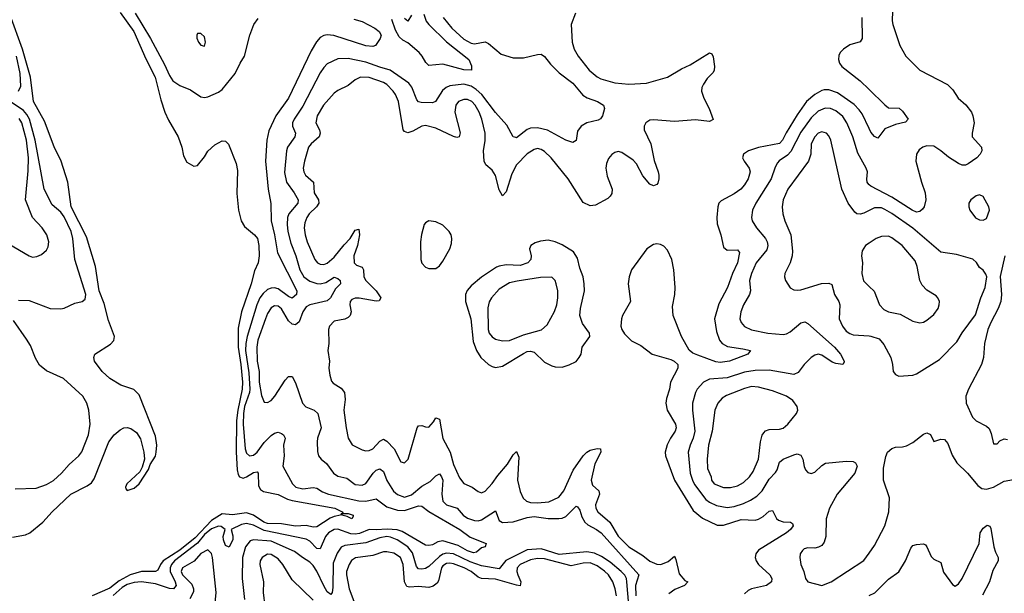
# Model space of a CAD drawing. Header units: inches. Extents: x 1649636 to 1815363, y 506543 to 641975.
# Tile 332 of 656: x 1695156 to 1700771, y 605225 to 608498. Entities that reach past the tile are written whole.
import ezdxf

# ---------------------------------------------------------------- set-up
doc = ezdxf.new("R2010")
doc.units = ezdxf.units.IN
doc.header["$MEASUREMENT"] = 0
doc.layers.add('B6690', color=7, linetype='Continuous')
doc.layers.add('B7600', color=7, linetype='Continuous')

msp = doc.modelspace()

# ---------------------------------------------------------------- linework, layer by layer
at = {"layer": 'B6690', "color": 5}
for points, elevation in [([(1695730, 608539.1), (1695806.9, 608430), (1695874.8, 608274.8), (1695929.5, 608170), (1695960.4, 608040.4), (1695984.2, 607970), (1696004.7, 607924.7), (1696059.2, 607830), (1696081, 607770), (1696090, 607720.7), (1696110, 607684), (1696150, 607662.8), (1696170, 607666), (1696210, 607714.8), (1696230, 607747.3), (1696270, 607784), (1696310, 607806), (1696330, 607804.7), (1696347.1, 607787.1), (1696390, 607678), (1696398, 607638), (1696393.7, 607506.3), (1696403.6, 607410), (1696420.2, 607350), (1696437.4, 607317.4), (1696496, 607270), (1696511.9, 607250), (1696520.5, 607210), (1696522.3, 607150), (1696515.6, 607110), (1696496.1, 607063.9), (1696476.6, 606990), (1696421.2, 606830), (1696402.6, 606737.4), (1696401.8, 606630), (1696417.6, 606530), (1696426.6, 606430), (1696424.3, 606390), (1696400.5, 606270), (1696393.6, 606210), (1696390, 606030.1), (1696396, 605930), (1696403, 605903), (1696410.1, 605890.1), (1696430, 605882.4), (1696450, 605889.6), (1696490, 605914.4), (1696510, 605918.4), (1696516.6, 605910), (1696517.8, 605837.8), (1696530, 605817), (1696546.5, 605806.5), (1696629.7, 605789.7), (1696682.9, 605762.9), (1696710, 605754.4), (1696953.4, 605710), (1696996, 605690), (1697000.7, 605680.7), (1697030, 605680.3), (1697058, 605670), (1697057.5, 605662.5), (1697050, 605649.8), (1697022.9, 605662.9), (1696994, 605670), (1696998, 605678), (1696990, 605678), (1696986, 605670), (1696950, 605663.4), (1696926.8, 605653.2), (1696850, 605603.6), (1696830, 605602.3), (1696790, 605611), (1696730, 605608.2), (1696650, 605622.2), (1696570, 605623.1), (1696549.1, 605630), (1696490, 605670.7), (1696450, 605683.7), (1696370, 605671.9), (1696310, 605678.8), (1696250, 605640), (1696157.6, 605542.4), (1696070, 605470.3), (1695974.8, 605410), (1695959, 605390), (1695943.5, 605356.5), (1695930, 605349.2), (1695850, 605348.9), (1695785.8, 605330), (1695722.9, 605297.1), (1695670, 605254.8), (1695570, 605211.1)], 320), ([(1695115.3, 605544.7), (1695190, 605559), (1695213.3, 605570), (1695288.3, 605631.7), (1695341.7, 605690), (1695447.3, 605790), (1695541.8, 605838.2), (1695565.2, 605854.8), (1695581.8, 605878.2), (1695665.4, 606090), (1695694.5, 606130), (1695730, 606158.4), (1695750, 606168.2), (1695770, 606170.4), (1695790, 606164.9), (1695823.1, 606143.1), (1695845.7, 606105.7), (1695864.4, 606030), (1695867.3, 605990), (1695854.8, 605945.2), (1695842, 605918), (1695768, 605850), (1695758.8, 605830), (1695760.7, 605820.7), (1695770, 605811.3), (1695810, 605824.9), (1695838, 605850), (1695890, 605932), (1695900.1, 605959.9), (1695930, 606007.7), (1695934.5, 606030), (1695938.2, 606070), (1695930, 606121.2), (1695838, 606358), (1695808.1, 606388.1), (1695732.9, 606412.9), (1695669.4, 606450), (1695626.6, 606490), (1695582.7, 606550), (1695579.5, 606570), (1695585.6, 606590), (1695673.9, 606646.1), (1695692.7, 606667.3), (1695696.6, 606690), (1695662.1, 606782.1), (1695638.7, 606878.7), (1695609, 606950), (1695588.7, 607090), (1695538.1, 607258.1), (1695449, 607430), (1695431, 607570), (1695393, 607690), (1695352.3, 607772.3), (1695298.7, 607918.7), (1695234.5, 608030), (1695217.5, 608170), (1695172.3, 608330), (1695102.8, 608522.8)], 320), ([(1697061.4, 608501.4), (1697110, 608487.7), (1697181, 608450), (1697206, 608430), (1697218, 608410), (1697212, 608390), (1697186, 608350), (1697170, 608344.2), (1697130, 608348.5), (1696948, 608408), (1696910, 608411.9), (1696890, 608407.7), (1696870, 608395.1), (1696849.5, 608370.5), (1696819.2, 608320.8), (1696690, 608050.8), (1696617.5, 607950), (1696576.2, 607863.8), (1696565.2, 607810), (1696558.9, 607690), (1696572.5, 607530), (1696588.7, 607448.7), (1696589.6, 607350), (1696610.1, 607270), (1696626.9, 607166.9), (1696736.1, 606950), (1696735.6, 606930), (1696710, 606909), (1696690, 606917.8), (1696630, 606961.4), (1696610, 606967.2), (1696590, 606966), (1696570, 606958.1), (1696544.1, 606935.9), (1696525.8, 606910), (1696508.8, 606871.2), (1696453.2, 606690), (1696445.7, 606650), (1696444.9, 606610), (1696462.6, 606482.6), (1696468.9, 606390), (1696466.4, 606370), (1696439.1, 606290), (1696431.7, 606250), (1696430.3, 606190.3), (1696442.2, 606050), (1696450, 606025.2), (1696467.3, 606010), (1696490, 606012.8), (1696510.4, 606030), (1696550, 606085.6), (1696590, 606125.7), (1696610, 606139), (1696630, 606143.5), (1696650, 606137.5), (1696660.9, 606130), (1696670.2, 606110), (1696661, 606070), (1696665.2, 606010), (1696656.5, 605950), (1696712.8, 605850), (1696731.4, 605830), (1696770, 605821), (1696830, 605829.5), (1696850, 605824.1), (1696883.1, 605803.1), (1696916.5, 605790), (1697090, 605752.6), (1697130, 605751.5), (1697190, 605763.2), (1697250, 605718.4), (1697310, 605698.5), (1697350, 605697.9), (1697430, 605723.6), (1697450, 605722.6), (1697490, 605692), (1697666.9, 605590), (1697724.5, 605544.5), (1697816, 605510), (1697810.8, 605490), (1697790, 605484.4), (1697761, 605459.1), (1697744.1, 605455.9), (1697710, 605467), (1697657.3, 605497.3), (1697570, 605524.6), (1697540.8, 605519.2), (1697510, 605501.4), (1697490, 605497.6), (1697470, 605499.8), (1697337.2, 605577.2), (1697308.1, 605588.1), (1697251, 605591), (1697190, 605586.3), (1697150, 605589.9), (1697093.3, 605566.7), (1697070, 605562.3), (1697045.1, 605565.1), (1696969.7, 605590.3), (1696950, 605589.5), (1696916.6, 605570), (1696900.2, 605550), (1696870, 605479.6), (1696850, 605480.3), (1696810, 605523.2), (1696790, 605534.8), (1696550, 605583.9), (1696490, 605613), (1696450, 605623.9), (1696421.5, 605618.5), (1696362, 605590), (1696372.7, 605552.7), (1696372, 605532), (1696350, 605488.3), (1696330, 605497.3), (1696319.1, 605530), (1696316.3, 605550), (1696328.2, 605590), (1696305.9, 605605.9), (1696290, 605607.4), (1696250, 605593.2), (1696210, 605560.7), (1696169.6, 605510.4), (1696039.5, 605410), (1696021.8, 605390), (1696013.8, 605370), (1696014.2, 605350), (1696043, 605290), (1696048.3, 605270), (1696032.6, 605250), (1696010, 605252.2), (1695930, 605278.8), (1695850, 605291.3), (1695810, 605287.3), (1695770, 605275.6), (1695741.6, 605258.4), (1695690, 605213.3)], 340), ([(1695815.4, 608535.4), (1695902.8, 608390), (1695982.1, 608242.1), (1696010, 608178.9), (1696030, 608148.8), (1696070, 608122), (1696130, 608096.5), (1696190, 608058.3), (1696210, 608054.3), (1696230, 608057.7), (1696290, 608083.5), (1696310, 608099.6), (1696386, 608190), (1696412.9, 608250), (1696438.2, 608290), (1696468.3, 608410), (1696492.3, 608470), (1696516, 608504)], 340), ([(1697572.1, 608510), (1697619.8, 608450), (1697690, 608387.3), (1697730, 608364.4), (1697750, 608360.7), (1697810.8, 608370.8), (1697830, 608362.7), (1697901.3, 608301.3), (1697970, 608280.7), (1698030, 608279.7), (1698110, 608299.5), (1698130, 608300.3), (1698150, 608288.5), (1698183.5, 608243.5), (1698233.5, 608193.5), (1698310, 608135.6), (1698367.5, 608067.5), (1698391.8, 608051.8), (1698450.7, 608030), (1698486, 608010), (1698490.4, 607990), (1698480.4, 607950), (1698467.7, 607932.3), (1698455.2, 607924.8), (1698390, 607908.4), (1698358.6, 607890), (1698337.9, 607862.1), (1698330, 607809.2), (1698310, 607797.4), (1698270, 607809.8), (1698167.1, 607867.1), (1698110, 607880.9), (1698070, 607878.3), (1698049.3, 607870.7), (1697990, 607824.2), (1697984.7, 607824.7), (1697970, 607829.6), (1697935.2, 607895.2), (1697870, 607967.4), (1697791.2, 608071.2), (1697759.9, 608099.9), (1697730, 608119.1), (1697690, 608129.1), (1697610, 608120.7), (1697589, 608111), (1697567.1, 608092.9), (1697528.4, 608030), (1697510, 608022.3), (1697445, 608025), (1697430, 608028.8), (1697421.1, 608041.1), (1697392, 608112), (1697375.8, 608135.8), (1697269.9, 608209.9), (1697210, 608226.1), (1697130, 608256.2), (1697030, 608275.8), (1696970, 608273.7), (1696910, 608246.5), (1696890, 608225.6), (1696870, 608194.2), (1696770, 608004.4), (1696720.7, 607930), (1696712.9, 607910), (1696712, 607890), (1696728.6, 607850), (1696724.6, 607830), (1696683.3, 607770), (1696677.8, 607750), (1696666.3, 607626.3), (1696677.3, 607570), (1696722.1, 607510), (1696743.9, 607470), (1696742.5, 607450), (1696690.9, 607389.1), (1696684.2, 607370), (1696681, 607330), (1696685.6, 607290), (1696703.1, 607223.1), (1696730.5, 607150), (1696753.2, 607070), (1696776.8, 607030), (1696810, 607006.1), (1696850, 606992), (1696870, 606990.5), (1696901.7, 606998.3), (1696950, 607028.7), (1696970, 607021.5), (1696983.2, 607010), (1696985.2, 606990), (1696957.4, 606962.6), (1696928.8, 606911.2), (1696910, 606893.5), (1696810.3, 606870), (1696790, 606858.7), (1696770, 606830.8), (1696750, 606773.5), (1696730, 606756.2), (1696710, 606761), (1696690, 606779.4), (1696650, 606848.1), (1696630, 606862.7), (1696610, 606865.7), (1696590, 606853.5), (1696570, 606821.5), (1696557.3, 606790), (1696514.8, 606670), (1696507.9, 606630), (1696509.7, 606550), (1696521.7, 606490), (1696521.8, 606430), (1696534.3, 606354.3), (1696550, 606315.5), (1696570, 606313.4), (1696590, 606325.5), (1696611.9, 606350), (1696670, 606441.6), (1696690, 606462), (1696710, 606462.8), (1696730, 606426), (1696769.4, 606309.4), (1696788.7, 606288.7), (1696836.4, 606270), (1696856.5, 606250), (1696876.3, 606170), (1696854.5, 606110), (1696851.8, 606090), (1696853.7, 606033.7), (1696860.2, 606010), (1696875.6, 605990), (1696905, 605965), (1696945.2, 605910), (1696970, 605892.9), (1697021.6, 605881.6), (1697070, 605846), (1697110, 605841.1), (1697130, 605851.6), (1697171.6, 605910), (1697190, 605927), (1697210, 605935.4), (1697230, 605920.4), (1697250, 605868), (1697288.5, 605808.5), (1697310, 605788.1), (1697350, 605773.9), (1697390, 605786.9), (1697450, 605836.4), (1697497.1, 605863), (1697530, 605895.2), (1697550, 605905.8), (1697562.3, 605890), (1697570.1, 605870), (1697563.3, 605790), (1697570.1, 605750), (1697590, 605729.6), (1697650.1, 605710.1), (1697685.5, 605670), (1697710, 605653.5), (1697750, 605640.6), (1697770, 605639.4), (1697790, 605644.7), (1697870, 605695.2), (1697890, 605640.9), (1697909.7, 605629.7), (1697970, 605632.5), (1698050, 605657.1), (1698090, 605662.5), (1698170, 605651.6), (1698230, 605651.1), (1698250, 605654.2), (1698270, 605663.7), (1698330, 605722.6), (1698337.5, 605717.5), (1698350, 605699.3), (1698361.7, 605661.7), (1698378.8, 605630), (1698395.5, 605615.5), (1698445.4, 605590), (1698471.9, 605570), (1698687.4, 605330), (1698667.2, 605270), (1698670.3, 605210)], 360), ([(1698325.4, 608534.6), (1698301.5, 608470), (1698306.2, 608370), (1698318.8, 608330), (1698340.2, 608290), (1698404.7, 608210), (1698450, 608171.9), (1698470, 608160.9), (1698550, 608137.1), (1698630.1, 608130.1), (1698730, 608135.7), (1698850.8, 608169.2), (1698930, 608216.8), (1698980.3, 608239.7), (1699090, 608308.4), (1699103, 608303), (1699110, 608286), (1699118.2, 608230), (1699116, 608210), (1699110, 608195.6), (1699077.1, 608162.9), (1699055.2, 608130), (1699047.1, 608110), (1699045.2, 608090), (1699057.7, 608050), (1699088.2, 607990), (1699111.6, 607928.4), (1699090, 607917.7), (1699010, 607927.2), (1698890, 607917.2), (1698770, 607927.1), (1698750, 607923.5), (1698726.7, 607910), (1698716.9, 607890), (1698716.9, 607870), (1698754.8, 607790), (1698773.9, 607693.9), (1698797.7, 607630), (1698800.2, 607610), (1698800.9, 607590), (1698794.8, 607565.2), (1698790, 607558), (1698770.4, 607549.6), (1698750, 607559.7), (1698710, 607607.1), (1698674.6, 607674.6), (1698655.3, 607695.3), (1698590, 607740.5), (1698570, 607744.7), (1698550, 607740.3), (1698532.1, 607727.9), (1698514.6, 607705.4), (1698502.8, 607677.2), (1698499.5, 607650), (1698505.8, 607605.8), (1698534.9, 607530), (1698533.7, 607506.3), (1698524, 607490), (1698510, 607478), (1698439.9, 607440.1), (1698410, 607435.1), (1698370, 607455.1), (1698283.5, 607590), (1698187.2, 607710), (1698150, 607744.8), (1698130, 607757.3), (1698110, 607762.3), (1698090, 607757.8), (1698050, 607731.9), (1697989.1, 607670), (1697962.1, 607617.9), (1697930, 607514.7), (1697910, 607493.3), (1697890, 607527), (1697869.4, 607609.4), (1697850, 607638.2), (1697814.5, 607670), (1697805.3, 607690), (1697800.4, 607750), (1697810.7, 607809.3), (1697810.7, 607850), (1697791.6, 607930), (1697777.3, 607970), (1697754.2, 608010), (1697734.5, 608030), (1697710, 608041.6), (1697690, 608042), (1697659.1, 608030), (1697643.2, 608010), (1697638.6, 607970), (1697668.7, 607851.3), (1697662.8, 607830), (1697650, 607826.4), (1697630, 607830.8), (1697530, 607879.3), (1697470, 607894.7), (1697450, 607890.6), (1697398.8, 607861.2), (1697370, 607853), (1697350, 607859.8), (1697343.7, 607870), (1697317.4, 608030), (1697300.2, 608070), (1697285.7, 608090), (1697250, 608127.3), (1697230, 608140.2), (1697150, 608167.9), (1697100.7, 608170), (1697070, 608154.5), (1697030, 608121.5), (1696970, 608092.8), (1696950, 608077.6), (1696888.7, 608010), (1696853, 607950), (1696845.9, 607910), (1696866.6, 607870), (1696870.1, 607849.9), (1696863.8, 607830), (1696817.8, 607790), (1696803.2, 607770), (1696779.8, 607690), (1696773, 607650), (1696776.1, 607630), (1696785.7, 607610), (1696831.7, 607570), (1696835, 607510), (1696861, 607470), (1696862.3, 607450), (1696848.8, 607430), (1696806.3, 607390), (1696793.3, 607370), (1696782.2, 607337.8), (1696778.9, 607310), (1696783.6, 607270), (1696794.7, 607230), (1696838.5, 607130), (1696854, 607110), (1696870, 607102.3), (1696890, 607101.4), (1696910, 607109.4), (1696950, 607143.5), (1697006.3, 607213.7), (1697041.5, 607250), (1697070, 607296.9), (1697090, 607301.6), (1697093.4, 607270), (1697081.9, 607210), (1697062.2, 607150), (1697063.5, 607110), (1697077.8, 607097.8), (1697110, 607085.5), (1697117.3, 607070), (1697118, 607030), (1697129.5, 607010), (1697188.8, 606950), (1697215.9, 606910), (1697206.7, 606893.3), (1697190, 606891.6), (1697091.7, 606908.3), (1697070, 606908.8), (1697050, 606900.4), (1697040.8, 606890), (1697039.7, 606870), (1697046.9, 606830), (1697040.2, 606810), (1697030, 606799), (1697010, 606789.9), (1696950, 606776.9), (1696923.7, 606750), (1696917, 606730), (1696918.7, 606650), (1696912.9, 606610), (1696922.8, 606550), (1696919.7, 606510), (1696924.2, 606470), (1696935.1, 606435.1), (1696943.2, 606423.2), (1696990, 606396.2), (1697007.7, 606370), (1697011.8, 606330), (1697005.5, 606270), (1697018.3, 606170), (1697030.1, 606110.1), (1697052.9, 606072.9), (1697110, 606042.9), (1697130, 606038), (1697150, 606040.2), (1697170, 606050.2), (1697210, 606092.7), (1697230, 606103.8), (1697250, 606093), (1697291.1, 606050), (1697330, 605975.6), (1697350, 605969.1), (1697371.8, 605990), (1697422.4, 606170), (1697430, 606180.3), (1697450, 606183.2), (1697470, 606174.4), (1697490, 606173.2), (1697516.8, 606203.2), (1697530, 606226.7), (1697550, 606218), (1697568.5, 606108.5), (1697611.7, 606030), (1697630, 605959.5), (1697664, 605883.9), (1697690, 605851.4), (1697737.1, 605830), (1697770, 605806), (1697790, 605798.3), (1697810, 605807.9), (1697850, 605851.2), (1697882.3, 605897.7), (1697937.4, 605962.6), (1697970, 606015.2), (1697990, 606034), (1698002.6, 606002.6), (1697994.8, 605870), (1698010, 605806), (1698027.8, 605767.8), (1698046, 605750), (1698070, 605743.2), (1698110, 605740.7), (1698173.4, 605746.6), (1698230, 605773.4), (1698258.8, 605810), (1698312.6, 605927.4), (1698370, 606009.2), (1698390, 606030.2), (1698410, 606041.5), (1698450, 606051.9), (1698468.5, 606048.5), (1698470.9, 606030), (1698436.9, 605963.1), (1698414.4, 605870), (1698422.7, 605842.7), (1698459.7, 605810), (1698462.4, 605790), (1698439.2, 605730), (1698442.6, 605710), (1698453.6, 605690), (1698521.4, 605630), (1698570, 605551.4), (1698630.3, 605490.3), (1698710, 605440.4), (1698750, 605408.8), (1698790, 605391.4), (1698811.8, 605390), (1698853.7, 605406.3), (1698890, 605436.4), (1698898.4, 605418.4), (1698916.6, 605336.6), (1698950, 605298.2), (1698966.4, 605290), (1698947.4, 605270), (1698893, 605247), (1698858.7, 605221.3)], 380), ([(1697460.7, 608530), (1697474.3, 608490), (1697489.2, 608469.2), (1697590, 608370.5), (1697718.3, 608270), (1697733.4, 608233.4), (1697732, 608210), (1697688.9, 608211.1), (1697570, 608243.9), (1697490, 608235.4), (1697472.7, 608252.7), (1697452.2, 608290), (1697435.2, 608310), (1697370, 608365.8), (1697341.5, 608381.5), (1697320, 608400), (1697298.7, 608438.7), (1697278.9, 608498.9)], 340), ([(1697390, 608523.1), (1697370, 608489.8), (1697350, 608504.9)], 320), ([(1699959.5, 608510), (1699961.5, 608390), (1699949.2, 608370.8), (1699890, 608353.8), (1699854.7, 608330), (1699835.2, 608310), (1699826.7, 608293.3), (1699824.7, 608270), (1699831.1, 608250), (1699844.7, 608230), (1699950, 608149.3), (1700000, 608100.2)], 420), ([(1695150.4, 608089.6), (1695162.3, 608117.7), (1695159, 608190), (1695137.5, 608290)], 340), ([(1700000, 607876.3), (1699960.3, 607960.3), (1699944.2, 607984.2), (1699914.1, 608014.1), (1699820.2, 608080.2), (1699770, 608096.6), (1699743.5, 608096.5), (1699730, 608093.5), (1699690, 608070.9), (1699643.3, 608030), (1699590, 607955), (1699527, 607853), (1699507, 607810), (1699490, 607790.9), (1699370, 607768.2), (1699312, 607750), (1699283.2, 607730), (1699279.1, 607710), (1699287.1, 607690), (1699315.8, 607650), (1699322, 607630), (1699310.1, 607590), (1699290, 607555.5), (1699268.5, 607531.5), (1699230, 607504.5), (1699156.1, 607463.9), (1699144, 607450), (1699137.6, 607430), (1699131.8, 607370), (1699133.3, 607333.3), (1699154.6, 607270), (1699170, 607200.4), (1699190, 607183.5), (1699250, 607184.2), (1699260.8, 607170), (1699249.6, 607110), (1699221, 607050), (1699192.9, 606970), (1699143.8, 606876.2), (1699117.7, 606790), (1699130, 606718.7), (1699146.9, 606670), (1699161.6, 606650), (1699192.7, 606632.7), (1699280.6, 606620.6), (1699324, 606610), (1699308.5, 606590), (1699204.2, 606550), (1699150, 606541.4), (1699125.4, 606545.4), (1699022.9, 606582.9), (1698995.3, 606595.3), (1698973.1, 606613.1), (1698930.4, 606690.4), (1698883.5, 606810), (1698878.7, 606861.3), (1698891.6, 606930), (1698893.7, 606970), (1698886.4, 607070), (1698874.3, 607130), (1698850, 607183.1), (1698830, 607205), (1698810, 607215.7), (1698790, 607218.5), (1698770, 607214.2), (1698732.4, 607190), (1698645.9, 607070), (1698631.3, 607030), (1698625.5, 606990), (1698639.5, 606890), (1698594.4, 606810), (1698587.5, 606790), (1698585.2, 606750), (1698590.3, 606730), (1698605.6, 606705.6), (1698645.4, 606665.4), (1698697.9, 606637.9), (1698762.4, 606590), (1698870, 606559.6), (1698889.3, 606549.3), (1698908.7, 606530), (1698908.9, 606510), (1698866.9, 606430), (1698862.6, 606390), (1698844.2, 606335.8), (1698841.9, 606310), (1698849.5, 606270), (1698896.6, 606190), (1698900.5, 606170), (1698895, 606150), (1698867.5, 606110), (1698848.4, 606071.6), (1698838.1, 606030), (1698838.4, 606010), (1698890.1, 605870), (1698997.4, 605697.4), (1699050, 605654.3), (1699133.9, 605613.9), (1699170, 605614.3), (1699270, 605645.2), (1699350, 605642.9), (1699370, 605647.6), (1699396.6, 605663.4), (1699430, 605693.4), (1699450, 605698), (1699472.5, 605652.5), (1699482.8, 605642.8), (1699510, 605633.7), (1699551.3, 605630), (1699563, 605623), (1699566.7, 605610), (1699552.4, 605590), (1699529.1, 605570), (1699368.7, 605471.3), (1699353.4, 605450), (1699350.3, 605430), (1699356.5, 605410), (1699370.3, 605390), (1699434.4, 605330), (1699445.2, 605310), (1699443.2, 605290), (1699415.8, 605270), (1699330, 605250.6), (1699310, 605240.7), (1699290, 605222.3)], 420), ([(1695150, 606897.1), (1695210, 606894.6), (1695330, 606850.4), (1695390, 606847.4), (1695410, 606851.8), (1695470, 606880.3), (1695513.2, 606890), (1695530, 606904), (1695533, 606930), (1695470.4, 607130), (1695459.5, 607250), (1695450.3, 607290), (1695410, 607373.8), (1695390, 607398.6), (1695341.7, 607441.7), (1695296.2, 607530), (1695245.4, 607810), (1695212.1, 607930), (1695197.2, 607957.2), (1695178.9, 607978.9), (1695102.5, 608030)], 340), ([(1700000, 607556.2), (1699998, 607558), (1699989.8, 607570), (1699987.1, 607587.1), (1699990.5, 607630), (1699983.7, 607650), (1699936.7, 607736.7), (1699906.9, 607830), (1699874, 607910), (1699850, 607944.5), (1699810, 607977.3), (1699780.9, 607990), (1699750, 607992.3), (1699710, 607974.9), (1699670, 607938.1), (1699610, 607855.6), (1699554.5, 607745.5), (1699534.9, 607725.1), (1699487.7, 607692.3), (1699478.6, 607681.4), (1699464.2, 607655.8), (1699440.8, 607590), (1699354.5, 607450), (1699335.4, 607410), (1699329.2, 607370), (1699333.2, 607350), (1699357.2, 607310), (1699409.6, 607249.6), (1699419.5, 607230), (1699423, 607210), (1699416, 607184), (1699357, 607110), (1699328.8, 607050), (1699318.7, 607010), (1699323.7, 606950), (1699318, 606930), (1699284.1, 606870), (1699269.2, 606830), (1699263.6, 606790), (1699270.3, 606770), (1699290, 606747.9), (1699329, 606729), (1699422.8, 606710), (1699510, 606701.4), (1699530, 606705.8), (1699550, 606716.9), (1699610, 606768.9), (1699633.6, 606773.6), (1699650, 606764.2), (1699802.7, 606630), (1699837.7, 606590), (1699857.6, 606550), (1699857, 606543), (1699850, 606529.7), (1699810, 606536.8), (1699790, 606544.6), (1699730, 606583.4), (1699710, 606589.1), (1699690, 606583.7), (1699669.3, 606570), (1699630.2, 606530), (1699595.2, 606484.8), (1699570, 606473.5), (1699430, 606497.9), (1699350, 606496.1), (1699290, 606486.4), (1699190, 606454.3), (1699090, 606447.3), (1699055.5, 606430), (1699019.4, 606390), (1699009.5, 606370), (1698993.6, 606310), (1698992.1, 606270), (1699006.5, 606150), (1698997.7, 606110), (1698979.5, 606070), (1698968, 606030), (1698980.6, 605910), (1698992.3, 605870), (1699005.1, 605845.1), (1699070, 605760.9), (1699090, 605745.6), (1699130, 605725.8), (1699190, 605715.3), (1699230, 605720.8), (1699283.3, 605736.7), (1699324.5, 605755.5), (1699360.4, 605779.6), (1699389.5, 605810.5), (1699430, 605875.4), (1699465.7, 605914.3), (1699475.7, 605930), (1699490, 605974), (1699509.6, 605990), (1699570, 606014.5), (1699590, 606020.8), (1699610, 606013.7), (1699621.3, 605990), (1699629.4, 605949.4), (1699638, 605930), (1699650, 605914.4), (1699670, 605908.8), (1699690, 605916), (1699730, 605954.9), (1699751.7, 605968.3), (1699870, 605979.5), (1699910, 605977.1), (1699922.8, 605970), (1699932, 605950), (1699918.5, 605910), (1699818.6, 605790), (1699773.7, 605710), (1699755.3, 605650), (1699753.2, 605550), (1699743.5, 605516.5), (1699730, 605497.6), (1699712.3, 605487.7), (1699690, 605483.5), (1699650, 605484.4), (1699630, 605478.3), (1699619.5, 605470), (1699607.7, 605450), (1699605.2, 605430), (1699611.6, 605390), (1699628.2, 605350), (1699637, 605310), (1699650, 605290.5), (1699730, 605270.4), (1699784.5, 605290), (1699970, 605411.8), (1700000, 605454.7)], 440), ([(1695090, 607221.2), (1695210, 607150.2), (1695230, 607143.5), (1695253.8, 607146.2), (1695281.1, 607158.9), (1695310, 607182), (1695319.1, 607200.9), (1695322, 607230), (1695310.9, 607270), (1695285, 607310), (1695229, 607370), (1695189.9, 607469.9), (1695204.9, 607635.1), (1695205.9, 607710), (1695194.9, 607810), (1695169, 607909), (1695154, 607934)], 360), ([(1700000, 607408.5), (1699970, 607392.9), (1699950, 607387.3), (1699930, 607390.9), (1699919.3, 607399.3), (1699879.8, 607450), (1699844, 607530), (1699782.5, 607810), (1699770, 607835.8), (1699756.9, 607850), (1699730, 607857.7), (1699710, 607849.8), (1699690, 607829.8), (1699670.2, 607790), (1699667.7, 607730), (1699654, 607690), (1699536.8, 607530), (1699510.9, 607470), (1699504.8, 607430), (1699507.8, 607390), (1699519.3, 607350), (1699552.9, 607270), (1699563, 607177), (1699561.2, 607150), (1699550.2, 607110), (1699519.6, 607050), (1699518, 607030), (1699523.1, 607010), (1699550, 606968), (1699570, 606956.4), (1699590, 606953.7), (1699610, 606956), (1699728.1, 606991.9), (1699770, 606994.3), (1699787.3, 606987.3), (1699803.2, 606930), (1699826.9, 606890), (1699833.6, 606870), (1699830.2, 606790), (1699848.3, 606750), (1699870, 606721.3), (1699890, 606706.5), (1699910, 606698.9), (1700000, 606693.3)], 460), ([(1700000, 607223), (1699980.4, 607210), (1699961.3, 607178.7), (1699957.4, 607150), (1699961.7, 607110), (1699959.6, 607050), (1699967.5, 607007.5), (1700000, 606976.1)], 480), ([(1695130, 605820.2), (1695250, 605825.8), (1695310, 605846), (1695350, 605869.2), (1695394.2, 605910), (1695439.2, 605960.8), (1695494, 606010), (1695510, 606032.4), (1695549.1, 606130), (1695559.1, 606190), (1695551.2, 606270), (1695539.5, 606310), (1695516.5, 606350), (1695406.2, 606450), (1695310, 606494.7), (1695270, 606526.9), (1695246, 606566), (1695218.4, 606638.4), (1695195, 606675), (1695120.5, 606780.5)], 340), ([(1698635.3, 605090), (1698619.4, 605290), (1698616.5, 605310), (1698607.7, 605327.7), (1698587.2, 605350), (1698522.7, 605402.7), (1698474.5, 605434.5), (1698434.3, 605454.3), (1698390, 605462), (1698233.3, 605446.7), (1698130, 605478.5), (1698050, 605473.7), (1697927.7, 605412.3), (1697890, 605365.1), (1697790, 605381.4), (1697724.8, 605404.8), (1697630, 605449.4), (1697590, 605454.9), (1697570, 605448.7), (1697550, 605435.3), (1697490, 605377.7), (1697470, 605365.9), (1697450, 605362.7), (1697430, 605364.9), (1697418.7, 605378.7), (1697395.5, 605455.5), (1697370, 605489.9), (1697308.4, 605530), (1697270, 605545.8), (1697250, 605549.2), (1697210, 605541.2), (1697130, 605513.9), (1697010, 605498.1), (1696990, 605487.8), (1696965.9, 605454.1), (1696943.3, 605396.7), (1696942.4, 605257.6), (1696937.5, 605230), (1696930, 605218.3), (1696910, 605234.4), (1696890, 605266.9), (1696851.3, 605351.3), (1696830, 605384.4), (1696810, 605403.6), (1696768.4, 605428.4), (1696723.8, 605463.8), (1696590, 605522.1), (1696490.1, 605529.9), (1696470, 605523.7), (1696443.6, 605490), (1696427.1, 605430), (1696425.5, 605310), (1696437.6, 605190)], 360), ([(1696266.9, 605130), (1696275.9, 605230), (1696255.3, 605430), (1696250, 605452.8), (1696230, 605473.6), (1696190, 605451.6), (1696151.1, 605408.9), (1696085.4, 605370), (1696076.9, 605350), (1696084.7, 605330), (1696137.8, 605277.8), (1696147.5, 605250), (1696146.9, 605233.1), (1696126.7, 605193.3)], 360), ([(1696830, 605186.2), (1696710, 605302.4), (1696657.4, 605390), (1696630, 605421.1), (1696590, 605447.1), (1696570, 605448.1), (1696539, 605430), (1696527.4, 605410), (1696525.5, 605390), (1696546.1, 605290), (1696544.5, 605230), (1696554.1, 605150)], 380), ([(1698558.8, 605210), (1698552.5, 605250), (1698538.9, 605290), (1698513.1, 605330), (1698491.1, 605351.1), (1698450, 605381.3), (1698410, 605398.6), (1698370, 605397.8), (1698301.3, 605381.3), (1698150, 605422.6), (1698110, 605423.6), (1698070, 605416), (1698011, 605390), (1697993.5, 605370), (1697992, 605350), (1697997.2, 605330), (1698014.5, 605290), (1698010, 605268.4), (1697989.3, 605270.7), (1697870, 605306.6), (1697789.6, 605309.6), (1697770, 605318), (1697731.1, 605350), (1697690.6, 605370), (1697630, 605393.1), (1697610, 605397.5), (1697590, 605395), (1697570, 605381.4), (1697562.2, 605370), (1697544.4, 605295.6), (1697536.7, 605283.2), (1697514.6, 605265.4), (1697490, 605258.8), (1697430, 605263.2), (1697379.3, 605259.3), (1697363.9, 605263.9), (1697350, 605289.6), (1697342.3, 605390), (1697328.7, 605428.7), (1697290, 605453.5), (1697250, 605462.1), (1697230, 605461.2), (1697170, 605440.2), (1697071.8, 605428.2), (1697048.6, 605411.4), (1697035.1, 605390), (1697020.1, 605350), (1697019.8, 605330), (1697034.8, 605250), (1697072.6, 605150)], 380)]:
    msp.add_lwpolyline(points, dxfattribs=dict(at, elevation=elevation))
for points, elevation in [([(1696190, 608419), (1696170, 608418), (1696166, 608410), (1696167.1, 608392.9), (1696176, 608370), (1696190, 608351.3), (1696210, 608346), (1696216, 608370), (1696210, 608399)], 360), ([(1697490, 607349.6), (1697470, 607339.5), (1697463.1, 607330), (1697448.4, 607271.6), (1697442.8, 607230), (1697443.2, 607130), (1697450, 607108.2), (1697470, 607086), (1697490, 607077.4), (1697530, 607078.4), (1697550, 607093), (1697570, 607120.5), (1697608.7, 607190), (1697618.6, 607221.4), (1697620.7, 607250), (1697616.8, 607270), (1697606.2, 607290), (1697570, 607326), (1697530, 607343.5)], 420), ([(1698170, 607239), (1698126.4, 607233.6), (1698096.4, 607223.6), (1698071.4, 607208.6), (1698064, 607190), (1698072.7, 607150), (1698071.8, 607130), (1698054, 607110), (1698010, 607095.2), (1697930, 607098.3), (1697890, 607092.1), (1697874.6, 607085.4), (1697790.5, 607029.5), (1697730, 606978.9), (1697707.6, 606952.4), (1697698.6, 606930), (1697698.5, 606890), (1697729.1, 606790), (1697742.5, 606662.5), (1697760.5, 606610), (1697785.8, 606570), (1697830, 606530.9), (1697850, 606518.9), (1697870, 606513.5), (1697910, 606520.5), (1698030, 606593.5), (1698050, 606603.7), (1698070, 606606.6), (1698090, 606600.2), (1698150, 606544.6), (1698190, 606523.1), (1698210, 606517.4), (1698250, 606515.3), (1698290, 606528.4), (1698330, 606548.4), (1698347.6, 606570), (1698357.6, 606590), (1698364.5, 606630), (1698407.3, 606690), (1698405.1, 606710), (1698365.1, 606765.1), (1698350.7, 606810), (1698354.3, 606850), (1698376.8, 606950), (1698376.1, 606990), (1698369.1, 607030), (1698350, 607080.7), (1698337.7, 607137.7), (1698313.6, 607173.6), (1698250, 607213.7), (1698210, 607229.8)], 420), ([(1698190, 607028.4), (1698126.6, 607026.6), (1697993.4, 607006.6), (1697950, 606995.9), (1697890, 606959.8), (1697846.2, 606910), (1697832.9, 606887.2), (1697826.5, 606853.5), (1697828.6, 606730), (1697834.1, 606710), (1697850, 606687.8), (1697870, 606675.3), (1697910, 606664.6), (1697950, 606666.9), (1698030, 606699.1), (1698132.5, 606727.5), (1698164.1, 606755.9), (1698206.5, 606833.5), (1698219, 606870), (1698226, 606910), (1698225.2, 606950), (1698216.5, 606990), (1698209.1, 607009.1)], 440), ([(1699330, 606404.5), (1699290, 606394.3), (1699186.8, 606353.2), (1699162.6, 606337.4), (1699137.8, 606310), (1699120.5, 606270), (1699104.6, 606150), (1699085, 606070), (1699076.9, 605990), (1699077.9, 605937.9), (1699099.5, 605890), (1699100.7, 605870), (1699116.9, 605850), (1699170, 605829.5), (1699210, 605828.1), (1699250, 605838), (1699283, 605857), (1699317.5, 605890), (1699339.2, 605920.8), (1699369.9, 605990), (1699379.9, 606090), (1699390, 606127.4), (1699399.5, 606140.5), (1699410, 606151.6), (1699430, 606159.8), (1699490, 606160.8), (1699510, 606167.7), (1699535.8, 606190), (1699586.6, 606250), (1699593, 606270), (1699589.7, 606290), (1699564.9, 606324.9), (1699530, 606349.8), (1699450, 606379.5), (1699370, 606400.2)], 460)]:
    msp.add_lwpolyline(points, close=True, dxfattribs=dict(at, elevation=elevation))
at = {"layer": 'B7600', "color": 5}
for points, elevation in [([(1700133.3, 608546.7), (1700131.3, 608491.3), (1700134.9, 608470), (1700175.1, 608350), (1700210, 608290.2), (1700290, 608210.4), (1700448, 608128), (1700476.7, 608096.7), (1700508.2, 608050), (1700551, 608011), (1700583.2, 607970), (1700592.3, 607950), (1700598.6, 607910), (1700587.2, 607850), (1700588.8, 607830), (1700640.3, 607770), (1700643.6, 607750), (1700634.3, 607730), (1700614.6, 607710), (1700564.7, 607675.3), (1700550, 607667.9), (1700530, 607668.1), (1700510, 607676.2), (1700453, 607713), (1700409.8, 607750), (1700370, 607775.2), (1700330, 607777.8), (1700306, 607770), (1700284.9, 607755.1), (1700270.3, 607730), (1700266.2, 607690), (1700298, 607570), (1700320.7, 607510), (1700324.1, 607470), (1700313.2, 607430), (1700304.1, 607415.9), (1700290, 607402.7), (1700270, 607400.2), (1700246.6, 607410), (1700130, 607486), (1700010, 607547.2), (1700000, 607556.2)], 440), ([(1700000, 608100.2), (1700090, 608011.8), (1700110, 607995.3), (1700172, 607992), (1700190, 607974.8), (1700222.8, 607930), (1700207.7, 607912.3), (1700150, 607900.4), (1700090, 607874.3), (1700050, 607822), (1700030, 607831.8), (1700010, 607855.1), (1700000, 607876.3)], 420), ([(1700000, 606693.3), (1700010, 606692.7), (1700057.5, 606677.5), (1700084.1, 606644.1), (1700123.2, 606570), (1700134.3, 606530), (1700138, 606490), (1700150, 606474), (1700170, 606463.8), (1700250, 606468.9), (1700270, 606476.5), (1700401.9, 606558.1), (1700500.7, 606659.3), (1700530, 606710.3), (1700607.1, 606812.9), (1700636.4, 606910), (1700661.1, 606970), (1700672, 607030), (1700666.7, 607046.7), (1700650, 607069.4), (1700630, 607084.5), (1700612.9, 607112.9), (1700591.6, 607131.6), (1700497.7, 607157.7), (1700410, 607172.1), (1700250, 607308.8), (1700130, 607392.8), (1700090, 607415.4), (1700070, 607423.4), (1700030, 607424.2), (1700000, 607408.5)], 460), ([(1700000, 606976.1), (1700028.5, 606948.5), (1700060.2, 606870), (1700083.8, 606843.8), (1700110, 606831.4), (1700177.7, 606817.7), (1700250, 606777.6), (1700290, 606768.5), (1700310, 606772.2), (1700330, 606782.4), (1700370, 606816.3), (1700393.3, 606850), (1700399.6, 606870), (1700400.7, 606890), (1700392.7, 606910), (1700382, 606922), (1700330, 606953.7), (1700303.3, 606983.3), (1700289.8, 607010), (1700274.4, 607090), (1700261.9, 607121.9), (1700188.4, 607210), (1700130, 607254), (1700110, 607263.1), (1700070, 607261.5), (1700040.5, 607250), (1700000, 607223)], 480), ([(1700774.9, 607150), (1700747.9, 607032.1), (1700755.6, 606930), (1700751.4, 606890), (1700736.5, 606850), (1700693.6, 606770), (1700678, 606730), (1700658.6, 606650), (1700653.2, 606570), (1700641.2, 606530), (1700566.7, 606390), (1700551.1, 606350), (1700553.4, 606310), (1700590, 606230.4), (1700610, 606208.7), (1700670, 606179.5), (1700684.8, 606164.8), (1700696.4, 606136.4), (1700710, 606077.3), (1700730, 606078), (1700745.8, 606094.2), (1700770, 606106.7), (1700790, 606102.4)], 460), ([(1700000, 605454.7), (1700030, 605497.6), (1700088.9, 605610), (1700112.9, 605690), (1700116.2, 605770), (1700082.6, 605870), (1700081.5, 605938.6), (1700094.8, 606005.2), (1700105.2, 606030), (1700130, 606050.6), (1700150, 606059.1), (1700190, 606060.5), (1700213.1, 606066.9), (1700250, 606085.5), (1700310, 606132.7), (1700330, 606140.7), (1700350, 606131.3), (1700370, 606091.3), (1700410, 606104.4), (1700430, 606103.1), (1700450, 606079.1), (1700473.7, 606013.7), (1700500.4, 605970), (1700561.6, 605910), (1700620.1, 605840.1), (1700643.7, 605823.7), (1700670, 605818.5), (1700710, 605831.4), (1700770, 605864.6), (1700910, 605889.1)], 440), ([(1700000, 605213.4), (1700032.9, 605227.1), (1700110, 605305.3), (1700170, 605348.2), (1700208.4, 605410), (1700238, 605482), (1700250, 605497.3), (1700270, 605503.8), (1700310, 605507.7), (1700321.1, 605501.1), (1700330, 605491), (1700354.6, 605434.6), (1700370, 605420.5), (1700410, 605401), (1700425.1, 605345.1), (1700475.6, 605275.6), (1700490, 605266.5), (1700510, 605279.1), (1700531.2, 605308.8), (1700628.4, 605510), (1700633, 605570), (1700650, 605597), (1700673.8, 605613.8), (1700688, 605608), (1700693.9, 605593.9), (1700711.8, 605490), (1700720.4, 605460.4), (1700736.5, 605430), (1700736.9, 605410), (1700704.8, 605355.2), (1700686.8, 605290), (1700646.4, 605213.6)], 420)]:
    msp.add_lwpolyline(points, dxfattribs=dict(at, elevation=elevation))
at = {"layer": 'B7600', "color": 5, "elevation": 460}
msp.add_lwpolyline([(1700630, 607499.3), (1700610, 607492.3), (1700580.7, 607470), (1700568, 607450), (1700568.2, 607430), (1700575.5, 607410), (1700607.7, 607367.7), (1700630, 607355.5), (1700650, 607353.4), (1700670, 607364), (1700687.3, 607410), (1700682.9, 607430), (1700650, 607489)], close=True, dxfattribs=at)

doc.saveas('drawing.dxf')
